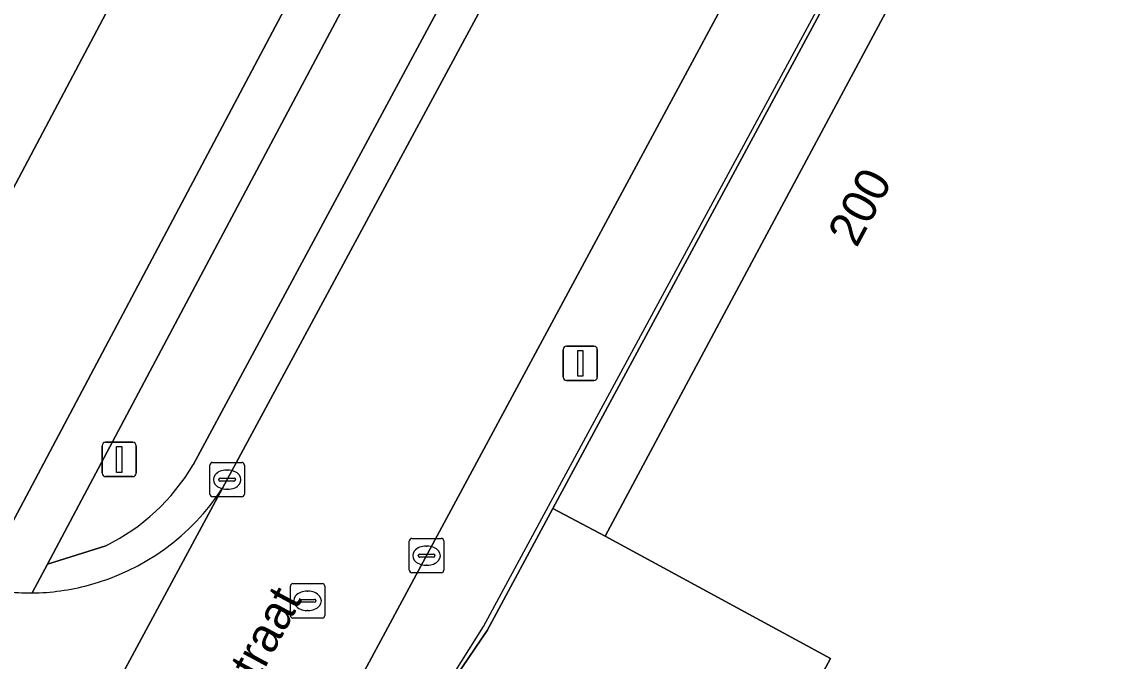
# Model space of a CAD drawing. Extents: x 159489 to 160304, y 383825 to 384531.
# Drawn here: x 159929.76 to 159961.53, y 383987.85 to 384006.44 of the extents above; entities that cross this region are included whole.
import ezdxf

# ---------------------------------------------------------------- set-up
doc = ezdxf.new("R2010")
doc.units = 0
for name, color, linetype in [('IMGEO_Groenvoorziening', 7, 'Continuous'), ('IMGEO_Haag', 7, 'Continuous'), ('IMGEO_Hek', 7, 'Continuous'), ('IMGEO_Kolk', 7, 'Continuous'), ('IMGEO_Lichtmast', 7, 'Continuous'), ('IMGEO_Openbare_ruimte_label', 7, 'Continuous'), ('IMGEO_Pand', 7, 'Continuous'), ('IMGEO_Pand_nummerreeks', 7, 'Continuous'), ('IMGEO_Parkeervlak_open', 7, 'Continuous'), ('IMGEO_Rijbaan_lokaal_gesloten', 7, 'Continuous'), ('IMGEO_Rijbaan_lokaal_open', 7, 'Continuous'), ('IMGEO_Rioolput', 7, 'Continuous'), ('IMGEO_Voetpad_open', 7, 'Continuous')]:
    doc.layers.add(name, color=color, linetype=linetype)

msp = doc.modelspace()

# ---------------------------------------------------------------- linework, layer by layer
at = {"layer": 'IMGEO_Groenvoorziening'}
for points in [[(159957.247, 384035.433), (159954.923, 384036.684), (159944.622, 384017.253), (159943.829, 384015.76), (159935.459, 384000), (159930.506, 383990.674), (159932.203, 383991.204)], [(159934.742, 383993.562), (159957.247, 384035.433)], [(159956.485, 384031.679), (159958.224, 384034.907), (159957.247, 384035.433), (159934.742, 383993.562)], [(159935.597, 383992.883), (159947.012, 384014.083), (159947.813, 384015.572), (159956.485, 384031.679)], [(159932.203, 383991.204), (159930.506, 383990.674), (159930.06, 383989.834)]]:
    msp.add_lwpolyline(points, dxfattribs=at)
for centre, radius, start, end in [((159929.469, 383996.694), 6.133, 296.4748, 329.2916), ((159929.469, 383996.694), 6.133, 296.4748, 329.2916), ((159929.974, 383996.548), 6.712, 284.864, 326.9003), ((159930.013, 383996.181), 6.347, 270.4235, 285.3755)]:
    msp.add_arc(centre, radius, start, end, dxfattribs=at)
at = {"layer": 'IMGEO_Haag'}
for points in [[(159947.012, 384014.083), (159947.813, 384015.572), (159956.485, 384031.679), (159958.224, 384034.907), (159957.247, 384035.433), (159934.742, 383993.562)], [(159935.597, 383992.883), (159947.012, 384014.083)], [(159932.203, 383991.204), (159930.506, 383990.674), (159930.06, 383989.834)]]:
    msp.add_lwpolyline(points, dxfattribs=at)
for centre, radius, start, end in [((159929.469, 383996.694), 6.133, 296.4748, 329.2916), ((159929.974, 383996.548), 6.712, 284.864, 326.9003), ((159930.013, 383996.181), 6.347, 270.4235, 285.3755)]:
    msp.add_arc(centre, radius, start, end, dxfattribs=at)
at = {"layer": 'IMGEO_Hek'}
for points in [[(159945.067, 383992.358), (159958.268, 384016.79)], [(159960.419, 383974.995), (159957.768, 383975.557), (159940.811, 383984.67), (159941.65, 383986.331), (159941.897, 383986.82), (159943.176, 383988.858), (159945.067, 383992.358)]]:
    msp.add_lwpolyline(points, dxfattribs=at)
at = {"layer": 'IMGEO_Kolk'}
for p, q in [((159935.228, 383992.702), (159935.228, 383993.554)), ((159935.303, 383993.628), (159936.155, 383993.628)), ((159936.229, 383993.554), (159936.229, 383992.702)), ((159935.716, 383993.408), (159935.741, 383993.408)), ((159935.487, 383993.122), (159935.487, 383993.134)), ((159935.925, 383993.085), (159935.527, 383993.085)), ((159935.53, 383993.171), (159935.928, 383993.171)), ((159935.971, 383993.134), (159935.971, 383993.122)), ((159936.155, 383992.628), (159935.303, 383992.628)), ((159935.739, 383992.848), (159935.714, 383992.848)), ((159941.022, 383990.492), (159941.022, 383991.344)), ((159941.097, 383991.418), (159941.949, 383991.418)), ((159942.023, 383991.344), (159942.023, 383990.492)), ((159941.51, 383991.198), (159941.535, 383991.198)), ((159941.281, 383990.912), (159941.281, 383990.924)), ((159941.719, 383990.875), (159941.321, 383990.875)), ((159941.324, 383990.961), (159941.722, 383990.961)), ((159941.765, 383990.924), (159941.765, 383990.912)), ((159941.949, 383990.418), (159941.097, 383990.418)), ((159941.533, 383990.638), (159941.508, 383990.638))]:
    msp.add_line(p, q, dxfattribs=at)
for points in [[(159935.228, 383992.702), (159935.228, 383993.554)], [(159935.303, 383993.628), (159936.155, 383993.628)], [(159936.229, 383993.554), (159936.229, 383992.702)], [(159936.155, 383992.628), (159935.303, 383992.628)], [(159941.022, 383990.492), (159941.022, 383991.344)], [(159941.097, 383991.418), (159941.949, 383991.418)], [(159942.023, 383991.344), (159942.023, 383990.492)], [(159941.949, 383990.418), (159941.097, 383990.418)]]:
    msp.add_lwpolyline(points, dxfattribs=at)
for centre, radius, start, end in [((159935.305, 383993.552), 0.0765, 91.552, 178.448), ((159935.305, 383993.552), 0.0765, 91.552, 178.448), ((159936.153, 383993.552), 0.0765, 1.552, 88.448), ((159936.153, 383993.552), 0.0765, 1.552, 88.448), ((159935.527, 383993.131), 0.0403, 85.8775, 175.7526), ((159935.524, 383993.121), 0.0366, 178.938, 274.7102), ((159935.928, 383993.128), 0.043, 264.8664, 352.4533), ((159935.932, 383993.133), 0.0386, 1.7309, 96.639), ((159935.305, 383992.704), 0.0765, 181.552, 268.448), ((159935.305, 383992.704), 0.0765, 181.552, 268.448), ((159936.153, 383992.704), 0.0765, 271.552, 358.448), ((159936.153, 383992.704), 0.0765, 271.552, 358.448), ((159941.099, 383991.342), 0.0765, 91.552, 178.448), ((159941.099, 383991.342), 0.0765, 91.552, 178.448), ((159941.947, 383991.342), 0.0765, 1.552, 88.448), ((159941.947, 383991.342), 0.0765, 1.552, 88.448), ((159941.321, 383990.921), 0.0403, 85.8775, 175.7526), ((159941.318, 383990.911), 0.0366, 178.938, 274.7102), ((159941.722, 383990.918), 0.043, 264.8664, 352.4533), ((159941.726, 383990.923), 0.0386, 1.7309, 96.639), ((159941.099, 383990.494), 0.0765, 181.552, 268.448), ((159941.099, 383990.494), 0.0765, 181.552, 268.448), ((159941.947, 383990.494), 0.0765, 271.552, 358.448), ((159941.947, 383990.494), 0.0765, 271.552, 358.448)]:
    msp.add_arc(centre, radius, start, end, dxfattribs=at)
for centre, major_axis, ratio, start_param, end_param in [((159935.715, 383993.128), (-0.387, 0.002), 0.722429, 4.712389, 7.853982), ((159935.74, 383993.128), (-0.39, 0.002), 0.717154, 1.570796, 4.712389), ((159941.509, 383990.918), (-0.387, 0.002), 0.722429, 4.712389, 7.853982), ((159941.534, 383990.918), (-0.39, 0.002), 0.717154, 1.570796, 4.712389)]:
    msp.add_ellipse(centre, major_axis=major_axis, ratio=ratio, start_param=start_param, end_param=end_param, dxfattribs=at)
at = {"layer": 'IMGEO_Lichtmast'}
for p, q in [((159945.594, 383997.011), (159946.384, 383997.011)), ((159946.384, 383997.011), (159945.594, 383997.011)), ((159945.494, 383996.111), (159945.494, 383996.911)), ((159945.494, 383996.911), (159945.494, 383996.111)), ((159946.484, 383996.911), (159946.484, 383996.111)), ((159946.484, 383996.111), (159946.484, 383996.911)), ((159946.384, 383996.011), (159945.594, 383996.011)), ((159945.594, 383996.011), (159946.384, 383996.011)), ((159932.195, 383994.215), (159932.985, 383994.215)), ((159932.985, 383994.215), (159932.195, 383994.215)), ((159932.095, 383993.315), (159932.095, 383994.115)), ((159932.095, 383994.115), (159932.095, 383993.315)), ((159933.085, 383994.115), (159933.085, 383993.315)), ((159933.085, 383993.315), (159933.085, 383994.115)), ((159932.985, 383993.215), (159932.195, 383993.215)), ((159932.195, 383993.215), (159932.985, 383993.215))]:
    msp.add_line(p, q, dxfattribs=at)
for points in [[(159945.914, 383996.886), (159946.064, 383996.886), (159946.064, 383996.136), (159945.914, 383996.136), (159945.914, 383996.886)], [(159932.515, 383994.09), (159932.665, 383994.09), (159932.665, 383993.34), (159932.515, 383993.34), (159932.515, 383994.09)]]:
    msp.add_lwpolyline(points, dxfattribs=at)
for centre, start, end in [((159945.594, 383996.911), 90, 180), ((159945.594, 383996.911), 90, 180), ((159946.384, 383996.911), 0, 90), ((159946.384, 383996.911), 360, 90), ((159945.594, 383996.111), 180, 270), ((159945.594, 383996.111), 180, 270), ((159946.384, 383996.111), 270, 0), ((159946.384, 383996.111), 270, 0), ((159932.195, 383994.115), 90, 180), ((159932.195, 383994.115), 90, 180), ((159932.985, 383994.115), 0, 90), ((159932.985, 383994.115), 360, 90), ((159932.195, 383993.315), 180, 270), ((159932.195, 383993.315), 180, 270), ((159932.985, 383993.315), 270, 0), ((159932.985, 383993.315), 270, 0)]:
    msp.add_arc(centre, 0.1, start, end, dxfattribs=at)
at = {"layer": 'IMGEO_Pand'}
msp.add_lwpolyline([(159970.847, 383995.975), (159970.69, 383996.059), (159971.109, 383996.83), (159971.261, 383996.749), (159973.002, 384000), (159974.399, 384002.609), (159967.72, 384006.179), (159969.459, 384009.45), (159959.26, 384014.929), (159951.266, 384000), (159946.709, 383991.489), (159953.26, 383987.929), (159951.571, 383984.798), (159951.48, 383984.63), (159961.809, 383979.099)], close=True, dxfattribs=at)
at = {"layer": 'IMGEO_Parkeervlak_open'}
msp.add_lwpolyline([(159928.944, 383990.885), (159941.724, 384014.992), (159953.879, 384037.932), (159949.785, 384039.937), (159924.848, 383992.806), (159925.832, 383992.264)], close=True, dxfattribs=at)
at = {"layer": 'IMGEO_Rijbaan_lokaal_gesloten'}
msp.add_lwpolyline([(159958.88, 384036.126), (159958.224, 384034.907), (159956.485, 384031.679), (159947.813, 384015.572), (159947.012, 384014.083), (159935.597, 383992.883), (159932.765, 383987.623), (159929.714, 383982.008), (159928.455, 383979.636), (159919.559, 383963.042), (159916.006, 383956.435), (159922.683, 383952.904), (159923.566, 383956.288), (159924.969, 383960.132), (159930.308, 383970.078), (159934.777, 383978.413), (159935.272, 383979.336), (159938.204, 383984.805), (159939.108, 383986.438), (159957.072, 384019.83), (159962.326, 384029.596)], dxfattribs=at)
at = {"layer": 'IMGEO_Rijbaan_lokaal_open'}
for points in [[(159924.166, 383992.613), (159924.407, 383993.048), (159924.848, 383992.806), (159949.785, 384039.937), (159950.655, 384041.723), (159930.832, 384049.607), (159906.699, 384059.247), (159896.701, 384064.643), (159897.125, 384065.394), (159895.181, 384066.435), (159894.767, 384065.643), (159861.826, 384083.349), (159860.731, 384081.261), (159820.795, 384009.203), (159827.743, 384004.781), (159829.246, 384003.895), (159829.923, 384003.496), (159832.481, 384002.124)], [(159928.455, 383979.636), (159929.714, 383982.008), (159932.765, 383987.623), (159935.597, 383992.883)]]:
    msp.add_lwpolyline(points, dxfattribs=at)
for centre, radius, start, end in [((159929.974, 383996.548), 6.712, 284.864, 326.9003), ((159930.013, 383996.181), 6.347, 270.4235, 285.3755), ((159930.013, 383996.232), 6.398, 256.2573, 270.4206)]:
    msp.add_arc(centre, radius, start, end, dxfattribs=at)
at = {"layer": 'IMGEO_Rioolput'}
for p, q in [((159937.564, 383989.178), (159937.564, 383990.03)), ((159937.639, 383990.104), (159938.491, 383990.104)), ((159938.565, 383990.03), (159938.565, 383989.178)), ((159938.052, 383989.884), (159938.077, 383989.884)), ((159937.823, 383989.598), (159937.823, 383989.61)), ((159938.261, 383989.561), (159937.863, 383989.561)), ((159937.866, 383989.647), (159938.264, 383989.647)), ((159938.307, 383989.61), (159938.307, 383989.598)), ((159938.491, 383989.104), (159937.639, 383989.104)), ((159938.075, 383989.324), (159938.05, 383989.324))]:
    msp.add_line(p, q, dxfattribs=at)
for points in [[(159937.564, 383989.178), (159937.564, 383990.03)], [(159937.639, 383990.104), (159938.491, 383990.104)], [(159938.565, 383990.03), (159938.565, 383989.178)], [(159938.491, 383989.104), (159937.639, 383989.104)]]:
    msp.add_lwpolyline(points, dxfattribs=at)
for centre, radius, start, end in [((159937.641, 383990.028), 0.0765, 91.552, 178.448), ((159937.641, 383990.028), 0.0765, 91.552, 178.448), ((159938.489, 383990.028), 0.0765, 1.552, 88.448), ((159938.489, 383990.028), 0.0765, 1.552, 88.448), ((159937.863, 383989.607), 0.0403, 85.8775, 175.7526), ((159937.86, 383989.597), 0.0366, 178.938, 274.7102), ((159938.264, 383989.604), 0.043, 264.8664, 352.4533), ((159938.268, 383989.609), 0.0386, 1.7309, 96.639), ((159937.641, 383989.18), 0.0765, 181.552, 268.448), ((159937.641, 383989.18), 0.0765, 181.552, 268.448), ((159938.489, 383989.18), 0.0765, 271.552, 358.448), ((159938.489, 383989.18), 0.0765, 271.552, 358.448)]:
    msp.add_arc(centre, radius, start, end, dxfattribs=at)
for centre, major_axis, ratio, start_param, end_param in [((159938.051, 383989.604), (-0.387, 0.002), 0.722429, 4.712389, 7.853982), ((159938.076, 383989.604), (-0.39, 0.002), 0.717154, 1.570796, 4.712389)]:
    msp.add_ellipse(centre, major_axis=major_axis, ratio=ratio, start_param=start_param, end_param=end_param, dxfattribs=at)
at = {"layer": 'IMGEO_Voetpad_open'}
for points in [[(159854.136, 384091.803), (159852.694, 384089.13), (159855.048, 384087.89), (159855.881, 384087.451), (159852.176, 384080.661), (159853.355, 384080.02), (159853.831, 384079.76), (159856.005, 384083.747), (159860.731, 384081.261), (159861.826, 384083.349), (159857.071, 384085.929), (159857.441, 384086.608), (159895.181, 384066.435), (159897.125, 384065.394), (159907.63, 384059.764), (159942.119, 384046.056), (159951.788, 384042.173), (159950.785, 384040.101), (159954.146, 384038.516), (159953.879, 384037.932), (159941.724, 384014.992), (159928.944, 383990.885), (159928.493, 383990.017)], [(159930.06, 383989.834), (159930.506, 383990.674), (159935.459, 384000), (159943.829, 384015.76), (159944.622, 384017.253), (159954.923, 384036.684), (159957.247, 384035.433), (159958.224, 384034.907), (159958.88, 384036.126)], [(159962.326, 384029.596), (159957.072, 384019.83), (159939.108, 383986.438)], [(159976.466, 383964.959), (159977.689, 383967.227), (159979.718, 383970.987), (159977.936, 383971.927), (159975.582, 383967.539), (159962.916, 383974.333), (159961.656, 383973.45), (159957.676, 383975.576), (159944.536, 383982.598), (159940.558, 383984.723), (159941.65, 383986.331), (159943.285, 383988.74), (159945.197, 383992.289), (159958.364, 384016.739)], [(159976.14, 384007.304), (159958.364, 384016.739), (159945.197, 383992.289), (159946.709, 383991.489), (159951.266, 384000), (159959.26, 384014.929), (159969.459, 384009.45), (159967.72, 384006.179), (159974.399, 384002.609), (159973.002, 384000), (159971.261, 383996.749), (159971.109, 383996.83), (159970.69, 383996.059), (159970.847, 383995.975), (159961.809, 383979.099), (159951.48, 383984.63)], [(159946.709, 383991.489), (159945.197, 383992.289), (159943.285, 383988.74), (159941.65, 383986.331), (159940.558, 383984.723), (159944.536, 383982.598), (159946.144, 383985.728)], [(159948.306, 383986.531), (159951.571, 383984.798), (159953.26, 383987.929), (159946.709, 383991.489)]]:
    msp.add_lwpolyline(points, dxfattribs=at)
msp.add_arc((159930.013, 383996.232), 6.398, 256.2573, 270.4206, dxfattribs=at)

# ---------------------------------------------------------------- texts
at = {"layer": 'IMGEO_Openbare_ruimte_label'}
msp.add_text('Professor Horowitzstraat', height=1, rotation=61.6915, dxfattribs=at).set_placement((159930.972, 383976.758))
at = {"layer": 'IMGEO_Pand_nummerreeks'}
msp.add_text('200', height=1, rotation=61.8336, dxfattribs=at).set_placement((159954.019, 383999.847))

doc.saveas('drawing.dxf')
